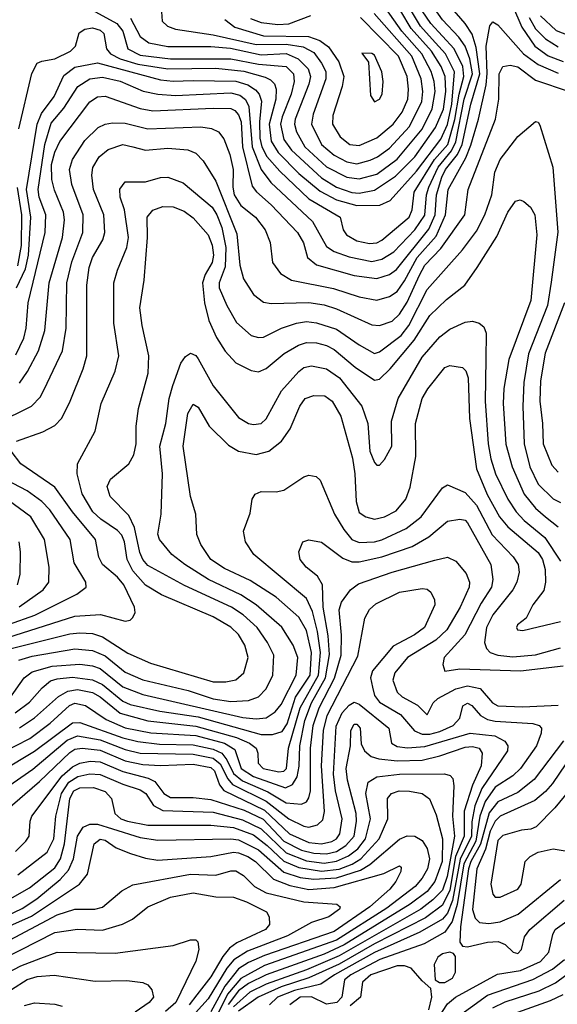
# Model space of a CAD drawing. Extents: x 1173029 to 1307123, y 522559 to 678521.
# Tile 537 of 623: x 1206026 to 1208162, y 662597 to 666511. Entities that reach past the tile are written whole.
import ezdxf

# ---------------------------------------------------------------- set-up
doc = ezdxf.new("R2010")
doc.units = 0

msp = doc.modelspace()

# ---------------------------------------------------------------- linework, layer by layer
at = {"layer": '0CON10XD'}
for points in [[(1206581.4, 666655), (1206591.4, 666505), (1206612.5, 666485), (1206645, 666472.8), (1206795, 666450.3), (1206965, 666412), (1207085, 666412.7), (1207152.3, 666402.3), (1207195, 666380), (1207225, 666338.2), (1207241.8, 666305), (1207242.7, 666275), (1207191.6, 666135), (1207185.2, 666095), (1207225, 666013.9), (1207275, 665971.6), (1207325.6, 665945.6), (1207365, 665937.7), (1207418.2, 665951.8), (1207447.5, 665965), (1207495, 665999.8), (1207575, 666085.7), (1207623.5, 666185), (1207627.7, 666225), (1207620.3, 666275), (1207583.5, 666365), (1207433.9, 666535)], [(1207947, 666655), (1208020.8, 666480.8), (1208072.3, 666405), (1208125, 666367.1), (1208185, 666343.9)], [(1206011, 665179), (1206042, 665245), (1206052, 665285), (1206060, 665385), (1206127.2, 665665), (1206129.1, 665735), (1206103.5, 665805), (1206099.3, 665835), (1206125.3, 666014.7), (1206151.3, 666098.7), (1206201, 666159), (1206256.5, 666245), (1206304.3, 666275.7), (1206355, 666282.2), (1206425, 666266.8), (1206515.9, 666225.9), (1206575, 666214.2), (1206645, 666209.4), (1206865, 666220.4), (1206900.7, 666210.7), (1206922.9, 666192.9), (1206936.1, 666166.1), (1206948.8, 666005), (1206985, 665915.3), (1207023.8, 665863.8), (1207189, 665709), (1207245, 665609), (1207275, 665589.5), (1207335, 665567.7), (1207425, 665549.8), (1207465, 665558.3), (1207512.1, 665587.9), (1207596.1, 665675), (1207635, 665733.2), (1207642, 665815), (1207651.8, 665845), (1207688.5, 665925), (1207741, 665989), (1207759.1, 666025), (1207792.1, 666195), (1207824.6, 666295), (1207814.4, 666354.4), (1207795.1, 666405.1), (1207770.9, 666440.9), (1207705, 666509.8), (1207673.6, 666555)], [(1206024.5, 665065.5), (1206057.3, 665112.7), (1206100, 665195), (1206126.3, 665275), (1206143, 665465), (1206195.6, 665645), (1206203.3, 665715), (1206200, 665745), (1206163.5, 665833.5), (1206153.5, 665875), (1206152.4, 665935), (1206165, 665983.6), (1206185, 666026.1), (1206305, 666184.1), (1206335, 666204.3), (1206365, 666206.5), (1206505, 666157.5), (1206555, 666148.5), (1206795, 666159.2), (1206865, 666157.1), (1206879.9, 666149.9), (1206895, 666132.1), (1206905.5, 666105), (1206911.5, 666005), (1206949.5, 665849.5), (1206966.2, 665826.2), (1207025.2, 665775), (1207130, 665665), (1207153.2, 665623.2), (1207169.2, 665565), (1207205, 665536.8), (1207355, 665494.1), (1207445, 665481.5), (1207495, 665498), (1207522.9, 665517.1), (1207651.5, 665678.5), (1207676.6, 665735), (1207681.1, 665815), (1207703, 665885), (1207717.9, 665915), (1207765.3, 665974.7), (1207783.5, 666015), (1207817.5, 666175), (1207853.4, 666295), (1207839.4, 666399.4), (1207823.2, 666453.2), (1207795.8, 666495.8), (1207735.2, 666565)], [(1206298.1, 666558.1), (1206411.2, 666495), (1206435.8, 666465), (1206455.7, 666395), (1206505, 666369), (1206624.7, 666355.3), (1206865, 666355.5), (1206975, 666333.2), (1207085, 666323.9), (1207113.5, 666295), (1207116.4, 666265), (1207104.9, 666215), (1207068, 666125), (1207061.8, 666095), (1207075, 666034), (1207105, 665991.8), (1207225, 665881.5), (1207285, 665845.4), (1207345, 665823.8), (1207375, 665821.1), (1207435, 665832.7), (1207518.3, 665888.3), (1207595, 665964.8), (1207678.4, 666081.6), (1207709.6, 666155), (1207719.4, 666225), (1207716, 666285), (1207700.1, 666325), (1207662.3, 666385), (1207580.8, 666475), (1207539.8, 666545)], [(1206466, 666516), (1206505, 666443.2), (1206538.5, 666418.5), (1206614.3, 666404.3), (1206785, 666403.5), (1206863.3, 666396.7), (1206985, 666370.3), (1207085, 666376.1), (1207132.7, 666355), (1207171.7, 666315), (1207181, 666285), (1207175.1, 666254.9), (1207120, 666115), (1207117.7, 666095), (1207125.4, 666065.4), (1207158.3, 666005), (1207245, 665925.5), (1207325, 665884.9), (1207375, 665878), (1207445, 665896.7), (1207525, 665955.8), (1207624.3, 666075.7), (1207664.4, 666155.6), (1207676.5, 666225), (1207672.9, 666265), (1207661.1, 666305), (1207623.1, 666375), (1207544, 666465), (1207480, 666555)], [(1206841, 666511), (1206880.3, 666480.3), (1206995, 666446.9), (1207173.7, 666443.7), (1207217.8, 666427.8), (1207252.7, 666402.7), (1207293.2, 666343.2), (1207313, 666285), (1207307.3, 666245), (1207269.3, 666129.3), (1207268.1, 666095), (1207299.3, 666045), (1207337.8, 666015), (1207375, 666010.4), (1207445, 666041.4), (1207509.8, 666095), (1207545, 666142.8), (1207567.5, 666195), (1207570.9, 666235), (1207565.7, 666285), (1207531.3, 666365), (1207379.8, 666519.8)], [(1206915.9, 666305.9), (1207001.5, 666281.5), (1207021.9, 666271.9), (1207038.6, 666255), (1207044.8, 666234.8), (1207043.4, 666195), (1207017.3, 666095), (1207025, 666028.2), (1207052.6, 665982.6), (1207135, 665898.7), (1207219.2, 665829.2), (1207284.2, 665794.2), (1207365, 665772), (1207456.1, 665773.9), (1207497.6, 665792.4), (1207602, 665908), (1207699.4, 666035), (1207725, 666094.3), (1207742.1, 666175), (1207752.7, 666302.7), (1207717.3, 666375), (1207665, 666433.6), (1207617.6, 666485), (1207582.7, 666545)], [(1206943.3, 666515), (1206985, 666499.7), (1207052, 666492)], [(1207052, 666492), (1207095, 666494.6), (1207182.7, 666527.2)], [(1207755, 666113.4), (1207771.7, 666215), (1207790.6, 666285), (1207786.4, 666325), (1207751.9, 666395), (1207659.6, 666495), (1207625, 666545.7)], [(1208049.4, 666519.4), (1208075, 666474.4), (1208114.7, 666434.7), (1208165, 666402)], [(1208095, 666526.1), (1208157.3, 666467.3), (1208221.9, 666441.9)], [(1205935, 664907.4), (1206072.9, 664975), (1206108.2, 665011.8), (1206134.5, 665065.5), (1206196, 665194), (1206210.4, 665285), (1206213, 665465), (1206232.4, 665547.6), (1206276, 665665), (1206278.4, 665735), (1206233.6, 665855), (1206223.9, 665915), (1206235.2, 665955), (1206285, 666030.9), (1206337.5, 666082.5), (1206365, 666095.3), (1206395, 666100.5), (1206445, 666099.8), (1206535, 666076.4), (1206745, 666084.3), (1206788.2, 666078.2), (1206815.2, 666065.3), (1206837.3, 666037.3), (1206861.1, 665975), (1206873.3, 665915), (1206872.1, 665845), (1206877.8, 665815), (1206905, 665772.6), (1206962.3, 665725), (1207001.6, 665675), (1207020.6, 665625), (1207030, 665545), (1207061.7, 665501.7), (1207105.7, 665475.7), (1207272.1, 665442.1), (1207375, 665409), (1207445, 665396.2), (1207495, 665410.7), (1207525, 665430.5), (1207555, 665473), (1207604.9, 665565), (1207680.1, 665649.9), (1207717.8, 665735), (1207728.6, 665835), (1207798.1, 665961.9), (1207817.8, 666012.2), (1207848.9, 666115), (1207878.7, 666251.3), (1207883.1, 666296.9), (1207879.4, 666405), (1207893.9, 666486.1), (1207905, 666502), (1207925, 666490.6), (1208028, 666375), (1208085, 666332.1), (1208165, 666298.6)], [(1206022.7, 666077.3), (1206073.6, 666296.4), (1206095, 666337.1), (1206113.8, 666346.2), (1206165, 666355.3), (1206227.1, 666385), (1206247.1, 666405), (1206261.7, 666458.3), (1206285, 666473.1), (1206315, 666477.5), (1206345, 666469.3), (1206360.6, 666455), (1206370.5, 666395), (1206386.9, 666375), (1206425.4, 666355.4), (1206495, 666334), (1206615, 666315.1), (1206805, 666317.2), (1206915.9, 666305.9)], [(1207435, 666184.3), (1207455, 666194.3), (1207465.5, 666215), (1207469.5, 666265), (1207465, 666303.3), (1207435, 666369.2), (1207424.4, 666375.6), (1207385, 666377.5), (1207411.9, 666341.9), (1207419.3, 666209.3), (1207435, 666184.3)], [(1206012.9, 664835), (1206117.5, 664872.5), (1206165, 664897.1), (1206192.9, 664927.1), (1206225.7, 664994.3), (1206277.5, 665122.5), (1206292.4, 665175), (1206292, 665455), (1206301.2, 665525), (1206315.2, 665565), (1206355.8, 665635), (1206364.3, 665665), (1206359.8, 665735), (1206319.6, 665835), (1206313, 665893), (1206317, 665923), (1206341.3, 665965), (1206376.9, 665995), (1206435, 666014.1), (1206475, 666004.7), (1206525, 665991.8), (1206615, 666000), (1206693.7, 665993.7), (1206725, 665980), (1206755, 665949.1), (1206805, 665868.2), (1206889.1, 665659.1), (1206900.2, 665535), (1206915, 665480.8), (1206955, 665418.9), (1206995, 665387.3), (1207025, 665382.2), (1207175, 665385.9), (1207235, 665377), (1207285, 665361.6), (1207425, 665298.1), (1207455, 665294.7), (1207505, 665312.6), (1207535, 665339.5), (1207565, 665388.4), (1207613.9, 665495), (1207635.5, 665535), (1207699.1, 665600.9), (1207794.4, 665735), (1207807.5, 665835), (1207916.5, 666115), (1207928.9, 666195), (1207931.3, 666295), (1207945.9, 666324.1), (1207975, 666329.3), (1208005, 666323.3), (1208075, 666270.4), (1208208.2, 666225)], [(1206013.2, 665445), (1206049.1, 665520.9), (1206061.2, 665575), (1206069.9, 665725), (1206052.4, 665835), (1206095.1, 666094.9), (1206112.3, 666137.7), (1206163.2, 666205), (1206201.5, 666288.5), (1206245, 666321.2), (1206335, 666339.2), (1206585, 666271.1), (1206635, 666265.9), (1206715, 666269.2), (1206885, 666266.7), (1206931.7, 666251.7), (1206962.1, 666232.1), (1206977, 666215), (1206986.4, 666186.4), (1206978.2, 666105), (1206979.8, 666039.8), (1206987.3, 666005), (1207007.4, 665967.4), (1207059, 665909), (1207175, 665798.8), (1207298.8, 665725), (1207311.5, 665675), (1207324.5, 665655), (1207365, 665631.9), (1207415, 665621), (1207445, 665623.5), (1207465, 665634.3), (1207573.8, 665726.2), (1207585.5, 665755), (1207592.7, 665825), (1207674.4, 665955), (1207726.3, 666015), (1207755, 666113.4)], [(1205955, 664002.6), (1206225, 664069.4), (1206265, 664073.5), (1206315, 664070.5), (1206355, 664058.3), (1206455, 663993.4), (1206545, 663952.4), (1206795, 663879.4), (1206845, 663878.9), (1206885, 663886.9), (1206915.7, 663914.3), (1206933.5, 663975), (1206920.2, 664025), (1206895, 664067.3), (1206865, 664096.2), (1206795, 664137), (1206589.5, 664225), (1206525, 664262.9), (1206475, 664320.5), (1206452.6, 664365), (1206441.8, 664435), (1206431.8, 664461.8), (1206415, 664480.4), (1206347.6, 664525), (1206316.2, 664555), (1206274.6, 664625.4), (1206254, 664705), (1206256.1, 664745), (1206325.4, 664875), (1206348.9, 664985), (1206405, 665114), (1206420, 665175), (1206399.2, 665305), (1206400.4, 665465), (1206413.8, 665515), (1206451.6, 665605), (1206458.3, 665645), (1206441.6, 665755), (1206425.3, 665805.3), (1206423.2, 665836.8), (1206445, 665865.5), (1206525, 665866.2), (1206585, 665883.2), (1206615, 665884), (1206675, 665862.3), (1206790, 665765), (1206809.4, 665735), (1206828.8, 665685), (1206845.1, 665605), (1206841.7, 665528.3), (1206818.7, 665465), (1206818.1, 665445), (1206848.8, 665375), (1206887.4, 665307.4), (1206945, 665255.4), (1206975, 665247.5), (1206995, 665249.3), (1207065.5, 665284.5), (1207125, 665304.8), (1207165, 665310.4), (1207205, 665306.3), (1207285, 665281), (1207375, 665218.1), (1207435, 665184.2), (1207455, 665190.3), (1207541, 665255), (1207571.5, 665295), (1207645, 665438.8), (1207785, 665595.3), (1207840.2, 665669.8), (1207873.3, 665735), (1207901.8, 665815), (1207913.9, 665905), (1207935.2, 665954.8), (1208005, 666045.7), (1208075, 666106.2), (1208085, 666103.3), (1208091.7, 666091.7), (1208144, 665924), (1208163.4, 665666.6), (1208137, 665467), (1208123.2, 665375), (1208047.7, 665182.3), (1208029.2, 665069.2), (1208024.2, 664975), (1208030, 664825), (1208053.1, 664733.1), (1208085, 664664.7), (1208145, 664606.8), (1208175, 664591.8)], [(1206018, 665532), (1206032.8, 665612.8), (1206034.3, 665735), (1206016.5, 665843.5)], [(1206022.1, 663965), (1206075, 663980.4), (1206245, 664009.5), (1206315, 664002.9), (1206365, 663982.5), (1206445, 663916.7), (1206515, 663887.4), (1206695, 663843.9), (1206795, 663811.3), (1206865, 663801.3), (1206935, 663804.8), (1206975, 663819.7), (1207005, 663850.9), (1207031.9, 663905), (1207035.2, 663985), (1207010.7, 664035), (1206968.6, 664095), (1206913.2, 664145), (1206867.8, 664175), (1206681.2, 664261.2), (1206535, 664341.4), (1206515, 664364.7), (1206502.5, 664392.5), (1206482.5, 664492.5), (1206459.5, 664539.5), (1206385.3, 664615.3), (1206373.8, 664655), (1206386.9, 664685), (1206460, 664745), (1206479.3, 664780.7), (1206488.5, 664825), (1206487.9, 664895), (1206497.3, 664965), (1206536.5, 665105), (1206539.3, 665175), (1206511.9, 665295), (1206503.3, 665365), (1206520.6, 665475), (1206533.2, 665645), (1206532, 665725), (1206555, 665753.2), (1206595, 665768.6), (1206635, 665766.6), (1206678.9, 665748.9), (1206715, 665722.7), (1206774, 665655), (1206790.2, 665615), (1206795.5, 665575), (1206790, 665545), (1206762.6, 665497.4), (1206751.5, 665465), (1206759.5, 665385), (1206777.7, 665315), (1206807.4, 665247.4), (1206842.5, 665192.5), (1206885, 665147.1), (1206945, 665116.2), (1206975, 665111.2), (1207005, 665124.6), (1207076.5, 665183.5), (1207133, 665217), (1207165, 665227.4), (1207205, 665226.4), (1207245, 665216), (1207275, 665199.8), (1207359.1, 665129.1), (1207435, 665077.3), (1207455, 665081.8), (1207497.7, 665122.3), (1207593.4, 665236.6), (1207655, 665334.7), (1207721.1, 665398.9), (1207793.8, 665455), (1207843.4, 665525), (1207921, 665649), (1207964.8, 665745), (1207995, 665789.1), (1208014.6, 665794.6), (1208028.3, 665788.3), (1208055.6, 665765), (1208072.9, 665735), (1208080.3, 665655), (1208056, 665395), (1207969.5, 665160.5), (1207949.6, 665045), (1207947, 664985), (1207957, 664823), (1207982.9, 664732.9), (1208030, 664625), (1208075, 664568.6), (1208115.3, 664535), (1208165, 664495.3)], [(1208190.5, 665385), (1208112.8, 665185), (1208094.6, 665075.4), (1208092, 664995), (1208103.2, 664905), (1208105.2, 664825), (1208139.4, 664739.4), (1208165, 664712.7)], [(1205986.4, 663813.6), (1206043.9, 663895), (1206075, 663918.5), (1206155, 663941.6), (1206265, 663949.7), (1206315, 663942.9), (1206345, 663931.5), (1206435, 663859.6), (1206515, 663828.2), (1206912.4, 663737.6), (1206965, 663731.2), (1207005, 663736.1), (1207040.9, 663759.1), (1207065, 663788.7), (1207124.8, 663905), (1207130.7, 663975), (1207112.5, 664025), (1207066.7, 664096.7), (1206965, 664184.8), (1206904.4, 664224.4), (1206775.8, 664285.8), (1206681.5, 664345), (1206630, 664385), (1206581.8, 664445), (1206574.6, 664465.4), (1206588.2, 664545), (1206593.4, 664705), (1206582, 664815), (1206607, 664905), (1206619.4, 665005), (1206633.9, 665056.1), (1206666.1, 665145), (1206685, 665171.9), (1206705, 665185.7), (1206725, 665175.6), (1206735, 665162.5), (1206795, 665055.5), (1206895, 664929.5), (1206935, 664905.4), (1206955, 664901.1), (1206985, 664906.2), (1207005.6, 664924.4), (1207066.5, 665035), (1207135, 665112.9), (1207155, 665127.5), (1207185, 665134.7), (1207245, 665123.4), (1207296.9, 665086.9), (1207385.3, 664975), (1207408.6, 664905), (1207416.3, 664795), (1207435, 664751.1), (1207445, 664740), (1207455, 664740), (1207475, 664761.9), (1207504.1, 664815), (1207503.2, 664915), (1207529.7, 665005), (1207625, 665169.6), (1207695, 665249.7), (1207735, 665280.7), (1207795, 665308.9), (1207825, 665311.8), (1207851.2, 665305), (1207869.2, 665289.2), (1207878.8, 665265), (1207878.2, 665161.8), (1207874.9, 664994.9), (1207887.2, 664825), (1207897.2, 664765), (1207915.7, 664705.7), (1207964.8, 664605), (1207998.1, 664555), (1208030.6, 664520.6), (1208112.7, 664452.7), (1208175, 664358.8)], [(1206008.1, 663755), (1206065, 663798), (1206114.9, 663855.1), (1206147.7, 663882.3), (1206175, 663891.3), (1206235, 663897.2), (1206315, 663887.4), (1206355, 663867.9), (1206435, 663801.6), (1206465, 663789.3), (1206582.1, 663762.1), (1206735, 663740.1), (1206985, 663669.5), (1207030.8, 663669.2), (1207068.4, 663681.6), (1207087.9, 663712.1), (1207121.8, 663818.2), (1207180.2, 663905), (1207184.7, 663995), (1207165, 664082.3), (1207135, 664135.9), (1207045.1, 664215.1), (1206941.4, 664281.4), (1206839.9, 664329.9), (1206784.7, 664365), (1206745.3, 664425), (1206730, 664465), (1206725.4, 664545), (1206704.1, 664615), (1206675.4, 664815), (1206694.4, 664945.6), (1206715, 664982.9), (1206735, 664970), (1206779.1, 664895), (1206855, 664819.6), (1206895, 664795.3), (1206965, 664782), (1207015, 664795.4), (1207066.2, 664835), (1207100.9, 664885), (1207139.2, 664975), (1207160.5, 665005), (1207195, 665017.5), (1207238, 665015), (1207266.8, 664995), (1207301.6, 664935), (1207347.8, 664767.8), (1207357.8, 664705), (1207362.1, 664595), (1207375, 664551.9), (1207400.8, 664535), (1207435, 664525.7), (1207475, 664534.8), (1207521.5, 664558.5), (1207559.5, 664605), (1207577.7, 664652.3), (1207599.7, 664775), (1207598.9, 664905), (1207625, 665005.6), (1207647.1, 665042.9), (1207715, 665127.9), (1207735, 665136.2), (1207785, 665128.5), (1207798.8, 665115), (1207807.4, 665087.4), (1207813, 664925), (1207840.7, 664725), (1207883.1, 664623.1), (1207932.6, 664535), (1207964.8, 664495), (1208085, 664393.2), (1208102.4, 664365), (1208113.4, 664325), (1208115.2, 664274.8), (1208108.5, 664241.5), (1208064.6, 664185), (1208037.8, 664132.2), (1208002.9, 664105), (1207999.2, 664095), (1208004, 664085), (1208025, 664083.1), (1208175, 664118.5)], [(1205914.7, 664035), (1206245, 664140.3), (1206346.5, 664146.5), (1206445, 664120), (1206465, 664124), (1206475.8, 664134.2), (1206484.3, 664155), (1206482.5, 664175), (1206440, 664265), (1206415, 664294.7), (1206355, 664345.5), (1206340.8, 664375), (1206327.1, 664445), (1206235, 664554.1), (1206165, 664652.4), (1206030.5, 664745), (1205991.9, 664795)], [(1205875, 664070.1), (1206086.5, 664143.5), (1206252.8, 664227.2), (1206290, 664255), (1206289.2, 664275), (1206242.2, 664352.2), (1206226.8, 664445), (1206145, 664563.1), (1206113.5, 664595), (1206055, 664637.7), (1205945, 664695.2)], [(1206025, 663696.2), (1206085, 663735.5), (1206179.9, 663820.1), (1206217.7, 663842.3), (1206255, 663848.5), (1206315, 663836.2), (1206345, 663819.2), (1206425, 663753.8), (1206535, 663723.5), (1206725, 663702.6), (1206887.1, 663657.1), (1206939.3, 663635), (1206964.8, 663615), (1206971.9, 663595), (1206973.7, 663555), (1206993.2, 663535), (1207055, 663520.5), (1207075, 663523.5), (1207085.8, 663535), (1207093.7, 663615), (1207140.3, 663775), (1207212.9, 663905), (1207220.6, 663995), (1207209.1, 664079.1), (1207188.8, 664158.8), (1207165, 664210), (1206955.5, 664385), (1206922.5, 664435), (1206915, 664477.5), (1206941.2, 664548.8), (1206949.2, 664605), (1206961.2, 664625), (1206985.6, 664635.6), (1207045, 664634.2), (1207075, 664640.8), (1207155, 664693.1), (1207175, 664700), (1207204.3, 664694.3), (1207220, 664680), (1207276.9, 664545), (1207313.9, 664483.9), (1207344.9, 664444.9), (1207375, 664432.8), (1207435, 664435.6), (1207465, 664443), (1207561.8, 664488.2), (1207620.8, 664535), (1207705, 664649.4), (1207725, 664662.2), (1207795, 664630.9), (1207841, 664581), (1207903, 664463), (1207986, 664376), (1208006.6, 664345), (1208009.7, 664315), (1208000.5, 664275), (1207985.2, 664245), (1207905.6, 664145), (1207880.7, 664095), (1207872.1, 664035), (1207880.7, 664010.7), (1207895, 663996.1), (1207925, 663984.4), (1207985, 663977.9), (1208075, 663986), (1208175, 664014)], [(1206023.2, 664176.8), (1206118.4, 664245), (1206141.3, 664275), (1206142.5, 664335), (1206123.7, 664445), (1206070.3, 664535), (1205960.7, 664615)], [(1205893.8, 663566.2), (1206065.7, 663654.3), (1206147, 663715), (1206224.3, 663785), (1206245, 663794.2), (1206287.7, 663785), (1206369.6, 663729.6), (1206445, 663696), (1206546.5, 663676.5), (1206725, 663665.3), (1206839.2, 663635), (1206880.2, 663610.2), (1206906.3, 663535), (1206955, 663502.3), (1207082.4, 663457.6), (1207109.5, 663470.5), (1207128.3, 663501.7), (1207136.1, 663543.9), (1207138.9, 663625), (1207159.1, 663725), (1207185.1, 663795), (1207241.2, 663895), (1207257.2, 663987.2), (1207251.8, 664061.8), (1207231.2, 664175), (1207229.3, 664265), (1207209.1, 664299.1), (1207163.5, 664335), (1207140, 664365), (1207134.6, 664395.4), (1207150.8, 664435), (1207175, 664443.3), (1207225, 664433.5), (1207310.2, 664370.2), (1207345, 664355.7), (1207375, 664356.4), (1207464.3, 664375.7), (1207585, 664417.2), (1207651.8, 664455), (1207725, 664516.8), (1207775, 664525.4), (1207795, 664520.9), (1207805, 664510.5), (1207897.5, 664345), (1207906.2, 664285), (1207899.8, 664255), (1207858.9, 664191.1), (1207794.3, 664065), (1207711.8, 663975), (1207707.1, 663947.1), (1207715, 663921.2), (1207775, 663930), (1208015, 663922.3), (1208185, 663942.2)], [(1206017.4, 664265), (1206027.6, 664305), (1206028.6, 664395), (1206024.1, 664435)], [(1205954.2, 663525), (1206085, 663603), (1206235, 663716.2), (1206265, 663717.2), (1206435, 663656.2), (1206495, 663641.1), (1206581.5, 663631.5), (1206715, 663629.1), (1206795, 663611.8), (1206828.4, 663595), (1206849.1, 663569.1), (1206875.7, 663515), (1206910.8, 663485), (1207011.1, 663441.1), (1207085, 663397.5), (1207145, 663393), (1207165, 663401.8), (1207175, 663417.5), (1207180.6, 663445), (1207181.6, 663615), (1207192.4, 663705), (1207215.5, 663775), (1207277.1, 663892.9), (1207303, 663985), (1207304.3, 664064.3), (1207295.2, 664165), (1207303.7, 664195), (1207340, 664245), (1207371.7, 664268.3), (1207505, 664315.2), (1207675, 664362.5)], [(1207675, 664362.5), (1207725, 664374.6), (1207757.9, 664357.9), (1207799.7, 664309.7), (1207813.2, 664275), (1207811.4, 664255), (1207776, 664175), (1207723.4, 664085), (1207679.5, 664045), (1207565.9, 663975), (1207516.2, 663915), (1207508.7, 663885), (1207525, 663838.2), (1207545, 663819.2), (1207606.2, 663786.2), (1207645, 663748), (1207667.9, 663795), (1207686.8, 663813.2), (1207759.2, 663850.8), (1207805, 663863.2), (1207855, 663851.7), (1207903.7, 663795), (1207925, 663783.8), (1208025, 663779.5), (1208165, 663785.8)], [(1205937.4, 663435), (1206077.6, 663532.4), (1206215, 663647.5), (1206255, 663664.6), (1206345, 663648.9), (1206445, 663610.2), (1206505, 663594.7), (1206715, 663590.9), (1206795, 663575.5), (1206822.6, 663552.6), (1206852.9, 663492.9), (1206871.4, 663471.4), (1207005, 663404.3), (1207095, 663334.3), (1207155, 663305.5), (1207175, 663301.9), (1207209.4, 663310.6), (1207230.1, 663329.9), (1207236.4, 663363.6), (1207225.1, 663545.1), (1207232.8, 663685), (1207247.7, 663745), (1207369, 663981), (1207397.6, 664132.4), (1207415, 664166.5), (1207440.5, 664189.5), (1207535, 664235.3), (1207625, 664250), (1207645, 664246.9), (1207659.2, 664235), (1207673.5, 664205), (1207675.4, 664185.4), (1207634, 664095), (1207594.6, 664065), (1207510, 664020), (1207427.9, 663922.1), (1207419.3, 663895), (1207427, 663857)], [(1207427, 663857), (1207434.8, 663825), (1207455, 663798.4), (1207539.2, 663749.2), (1207594.7, 663684.7), (1207625, 663670.2), (1207655, 663670.6), (1207695, 663681.1), (1207748.4, 663705), (1207773.8, 663735), (1207786.9, 663783.1), (1207805, 663794.6), (1207821.8, 663785), (1207855.9, 663745), (1207885, 663729.3), (1207915, 663722.2), (1208065, 663713.1), (1208090, 663705), (1208099.5, 663695), (1208097.9, 663675), (1208078.6, 663625), (1208014.8, 663535), (1207985, 663504.8), (1207915, 663460.7), (1207875, 663403.2), (1207854.2, 663345), (1207837.8, 663245), (1207789.8, 663155), (1207763.8, 662993.8), (1207743.7, 662926.3), (1207715, 662884.5), (1207632.2, 662837.8), (1207456.2, 662775), (1207341.2, 662715), (1207316.8, 662695), (1207305.8, 662625), (1207286.1, 662605), (1207245, 662597.2), (1207185, 662627.2), (1207139.7, 662625), (1207098.4, 662595)], [(1205968.1, 663365), (1206105, 663482.4), (1206225, 663597.7), (1206245, 663610.6), (1206274.4, 663615.6), (1206345, 663607.8), (1206445, 663565.3), (1206515, 663549.8), (1206585, 663546.1), (1206715, 663551.3), (1206785, 663538), (1206799.3, 663525), (1206819.8, 663469.8), (1206837.2, 663447.2), (1206998.4, 663368.4), (1207097.8, 663275), (1207175, 663239.8), (1207225, 663235.6), (1207266.1, 663243.9), (1207284.7, 663255.3), (1207297.8, 663275), (1207306.6, 663335), (1207281.1, 663445), (1207272.4, 663512.4), (1207283.1, 663703.1), (1207307.2, 663755), (1207335, 663785.7), (1207355, 663798.2), (1207375, 663790.4), (1207492.5, 663695), (1207503.5, 663635), (1207525, 663621.6), (1207566.6, 663616.6), (1207635, 663621.9), (1207815, 663675.4), (1207913.7, 663663.7), (1207952.6, 663642.6), (1207964.8, 663625), (1207964, 663605), (1207861.6, 663455), (1207834.1, 663385.9), (1207822.7, 663322.7)], [(1206009.3, 663205), (1206050.7, 663245), (1206062.8, 663265), (1206067.2, 663325), (1206074.5, 663345.5), (1206194.3, 663505.7), (1206235, 663541.5), (1206265, 663555.7), (1206306.1, 663563.9), (1206345, 663561.3), (1206435, 663522), (1206536.3, 663496.3), (1206562.1, 663482.1), (1206599, 663435), (1206625, 663419.5), (1206715, 663419.8), (1206785, 663411), (1206918.2, 663368.2), (1206992.5, 663332.5), (1207075, 663245.1), (1207145, 663210.1), (1207195, 663198.3), (1207245, 663195.3), (1207285, 663205.1), (1207322, 663228), (1207354.3, 663265), (1207363.8, 663325), (1207362.3, 663355), (1207328.5, 663488.5), (1207322.9, 663535), (1207339.8, 663625), (1207341.6, 663685), (1207355, 663710.4), (1207365, 663711.1), (1207378.4, 663695), (1207382.6, 663632.6), (1207395.1, 663605.1), (1207422.6, 663582.6), (1207452.2, 663572.2), (1207525, 663565.4), (1207625, 663567.8), (1207695.1, 663584.9), (1207795, 663619.5), (1207825, 663621.3), (1207851.1, 663615), (1207862.8, 663595), (1207858.6, 663545), (1207825, 663468.4)], [(1208186.2, 663643.8), (1208069.1, 663490.9), (1208005, 663438.5), (1207925, 663401.9), (1207891.2, 663358.8), (1207856.4, 663233.6), (1207818.1, 663165), (1207808.4, 663135), (1207776.9, 662905), (1207774.7, 662844.7), (1207785, 662828.9), (1207805, 662825.9), (1207885, 662844.5), (1207926.2, 662846.2), (1207954.8, 662834.8), (1207985.7, 662805), (1208005, 662799.6), (1208020, 662815), (1208032, 662865), (1208052.7, 662895), (1208188.9, 663011.1)], [(1208249, 663631), (1208142.4, 663475), (1208115, 663442.5), (1208072.5, 663407.5), (1207934.8, 663345), (1207915, 663325.2), (1207895.3, 663284.7), (1207875.8, 663214.2), (1207842.2, 663135), (1207824.4, 662974.4), (1207835, 662939.1), (1207852.8, 662922.8), (1207889, 662919)], [(1206018.5, 663111.5), (1206135, 663201.6), (1206161.3, 663255), (1206169.6, 663345), (1206192.2, 663435), (1206220.4, 663479.6), (1206257.2, 663502.8), (1206305, 663513.1), (1206345, 663510.8), (1206435, 663472), (1206505, 663449.6), (1206526.5, 663435), (1206557.5, 663387.5), (1206595, 663367.1), (1206795, 663360.6), (1206911, 663331), (1206985.1, 663295.1), (1207085, 663198.8), (1207165, 663167.7), (1207235, 663158.7), (1207285, 663165.8), (1207332.3, 663187.7), (1207368.9, 663215), (1207399.5, 663255), (1207420, 663335), (1207400.6, 663435), (1207410.5, 663479.5), (1207445, 663500.8), (1207535, 663511.3), (1207712.9, 663512.9), (1207736, 663506), (1207746.4, 663495), (1207750.2, 663465), (1207745.1, 663345), (1207753.5, 663265), (1207723.8, 663105), (1207705, 663051.5), (1207667.8, 663012.2), (1207619.8, 662975), (1207295, 662789.9), (1207165, 662733.7), (1207005, 662677.4), (1206940.2, 662645), (1206875, 662587.8)], [(1207825, 663468.4), (1207791.2, 663365), (1207792.2, 663265), (1207757.7, 663185), (1207735, 663051.1), (1207705, 662991.4), (1207638.6, 662941.4), (1207435, 662837.2), (1207295, 662757.3), (1207175, 662702.1), (1207065, 662666.9), (1206973.4, 662625), (1206895, 662570.6)], [(1205931.6, 662985), (1206065, 663059.5), (1206165, 663139.8), (1206187.4, 663175), (1206203.2, 663235), (1206224.5, 663415), (1206241.5, 663445), (1206265, 663457.9), (1206319.4, 663459.4), (1206365, 663443.2), (1206390.3, 663415), (1206404.1, 663355), (1206428.2, 663335), (1206453.6, 663325), (1206535, 663309.3), (1206785, 663308.8), (1206875, 663299.6), (1206955, 663271.4), (1207008.7, 663228.7)], [(1207008.7, 663228.7), (1207075, 663165.7), (1207135, 663140.6), (1207225, 663125.9), (1207295, 663134.6), (1207346.1, 663153.9), (1207381.4, 663175), (1207453.6, 663255), (1207488.3, 663335), (1207486.8, 663415), (1207502.5, 663435), (1207533.3, 663445), (1207575, 663444.8), (1207624.8, 663434.8), (1207654.4, 663414.4), (1207680.8, 663350.8), (1207706.1, 663255), (1207704.2, 663165), (1207674.9, 663085), (1207644.2, 663045.8), (1207576.6, 662995), (1207315, 662833.9), (1207235, 662796), (1207005, 662714.1), (1206935, 662679.4), (1206895, 662650.2), (1206854, 662596)], [(1208207.8, 663445), (1208152.5, 663377.5), (1208077.2, 663302.8), (1208056.2, 663293.8), (1208019.5, 663289.5), (1207945, 663268.4), (1207925, 663248.9), (1207897.3, 663075), (1207905.3, 663035.3), (1207915, 663023.3), (1207935, 663022.9)], [(1205865, 662897.4), (1206035, 662977.4), (1206093.5, 663016.5), (1206186.4, 663093.6), (1206219.2, 663130.8), (1206239, 663175), (1206255.2, 663265), (1206278.5, 663301.5), (1206305, 663312.7), (1206335, 663313.1), (1206395.1, 663295.1), (1206505, 663259.8), (1206575, 663249.5), (1206865, 663255.1), (1206895, 663250.7), (1206975, 663211.3), (1207075, 663122.8), (1207140.6, 663100.6), (1207195, 663094), (1207285, 663100.5), (1207379.6, 663130.4), (1207417.2, 663152.8), (1207535, 663254.2), (1207565, 663266.8), (1207595.9, 663265.9), (1207625, 663248.8), (1207645, 663216.5), (1207653.6, 663175), (1207645.4, 663135), (1207625, 663098.4), (1207596.7, 663065), (1207485, 662979.9)], [(1207822.7, 663322.7), (1207820.4, 663265), (1207775.3, 663174.7), (1207745, 663010.2), (1207725, 662959.8), (1207705.1, 662935), (1207615, 662883.4), (1207435, 662803.1), (1207276.2, 662715), (1207222.1, 662677.9), (1207117.5, 662652.5), (1207050, 662625), (1207017.6, 662595)], [(1205975, 662904.1), (1206073.1, 662946.9), (1206263.1, 663075), (1206295.2, 663114.8), (1206321.2, 663235), (1206345, 663253.1), (1206365, 663250), (1206409.5, 663219.5), (1206466.4, 663196.4), (1206525, 663178.3), (1206575, 663170.4), (1206785, 663185.2), (1206875, 663201.5), (1206895, 663199.2), (1206932.4, 663185), (1206963, 663165), (1207034.3, 663094.3), (1207098.8, 663068.8), (1207175, 663053.9), (1207275, 663061.2), (1207473, 663117), (1207535, 663147.5), (1207541.7, 663141.7), (1207540.6, 663125), (1207519.6, 663085), (1207496.8, 663055), (1207416.6, 662985), (1207275, 662886.8), (1206998.3, 662791.7), (1206935, 662764), (1206895, 662738.1), (1206841, 662669), (1206785, 662567.7)], [(1207935, 663022.9), (1208005.4, 663055), (1208017.5, 663075), (1208034.2, 663165), (1208053.8, 663185), (1208085, 663202.5), (1208145, 663215.6), (1208247.3, 663197.3)], [(1205901.9, 662808.1), (1206175, 662952.9), (1206245, 662974.8), (1206324.8, 662975.2), (1206355, 662983.5), (1206432.1, 663047.9), (1206475, 663071.8), (1206705, 663114.1), (1206805, 663110.8), (1206865, 663127.6), (1206885, 663127.8), (1206915, 663109.7), (1206958.8, 663065), (1207005, 663040.8), (1207155, 663004), (1207285.7, 662995), (1207298.5, 662985), (1207296.9, 662975), (1207254.4, 662945), (1207185, 662922.4), (1207090.3, 662869.7), (1206931.5, 662808.5), (1206876.6, 662773.4), (1206849.2, 662740.8), (1206775, 662619.3), (1206687.6, 662522.4)], [(1207889, 662919), (1207935, 662924.8), (1208006.6, 662955), (1208175, 663093.3)], [(1205888.2, 662741.8), (1206165, 662882.5), (1206255, 662895.2), (1206355, 662892), (1206434.4, 662915.6), (1206473.9, 662936.1), (1206534.5, 662985), (1206625, 663023.6), (1206715, 663040), (1206805, 663024.8), (1206875, 663023.3), (1206926.4, 663005), (1207006.9, 662965), (1207017.5, 662945), (1207018.5, 662915), (1207002.3, 662895), (1206888.7, 662841.3), (1206859.5, 662820.5), (1206832.7, 662787.3), (1206785, 662705.8), (1206730.1, 662635), (1206699, 662595)], [(1207485, 662979.9), (1207285, 662852.1), (1206998.9, 662751.1), (1206905, 662699.5), (1206851.9, 662638.1), (1206795.5, 662525)], [(1207668.5, 662511.5), (1207725, 662599.3), (1207757.3, 662625), (1207923.6, 662716.4), (1208015, 662731.5), (1208095, 662767.9), (1208128.6, 662805), (1208143.3, 662875), (1208153.7, 662895), (1208218.5, 662941.5)], [(1205757.1, 662582.9), (1205820.4, 662649.6), (1205898.2, 662681.8), (1206030.4, 662749.6), (1206109.9, 662780.1), (1206175, 662804.8), (1206405, 662801.1), (1206635, 662830.5), (1206705, 662854), (1206725, 662853.8), (1206733.8, 662845), (1206737.8, 662815), (1206725, 662769.2), (1206646.5, 662605), (1206605, 662569)], [(1207693.3, 662683.3), (1207715, 662683.8), (1207745, 662701.1), (1207756.9, 662725), (1207757, 662787), (1207749.2, 662799.2), (1207735, 662804.5), (1207705, 662797.5), (1207687.3, 662785), (1207672.1, 662755), (1207677.1, 662695), (1207693.3, 662683.3)], [(1207749.7, 662535), (1207885, 662633.7), (1208065, 662695.4), (1208142.7, 662737.3), (1208190.4, 662775)], [(1207651.1, 662575), (1207663.5, 662625), (1207659.8, 662659.8), (1207625, 662690), (1207581.4, 662741.4), (1207555, 662750.4), (1207525, 662749.8), (1207420.4, 662715), (1207387.1, 662685), (1207380, 662625), (1207339.3, 662590.7)], [(1205815, 662563.4), (1205875, 662599.6), (1205993.6, 662656.4), (1206055, 662695.2), (1206095, 662707.1), (1206162.9, 662712.9), (1206325, 662688.8), (1206451.9, 662691.9), (1206514.5, 662684.5), (1206534.6, 662674.6), (1206550.6, 662655), (1206557.3, 662625), (1206540, 662605), (1206483.9, 662566.1)], [(1207905, 662582.8), (1207955, 662606.8), (1208089, 662651), (1208155, 662683), (1208195, 662713.1)], [(1206045, 662592.2), (1206085, 662603.4), (1206165, 662598.2), (1206195, 662590)], [(1207967.2, 662552.8), (1208135, 662612.6), (1208185, 662636.5)]]:
    msp.add_lwpolyline(points, dxfattribs=at)

doc.saveas('drawing.dxf')
